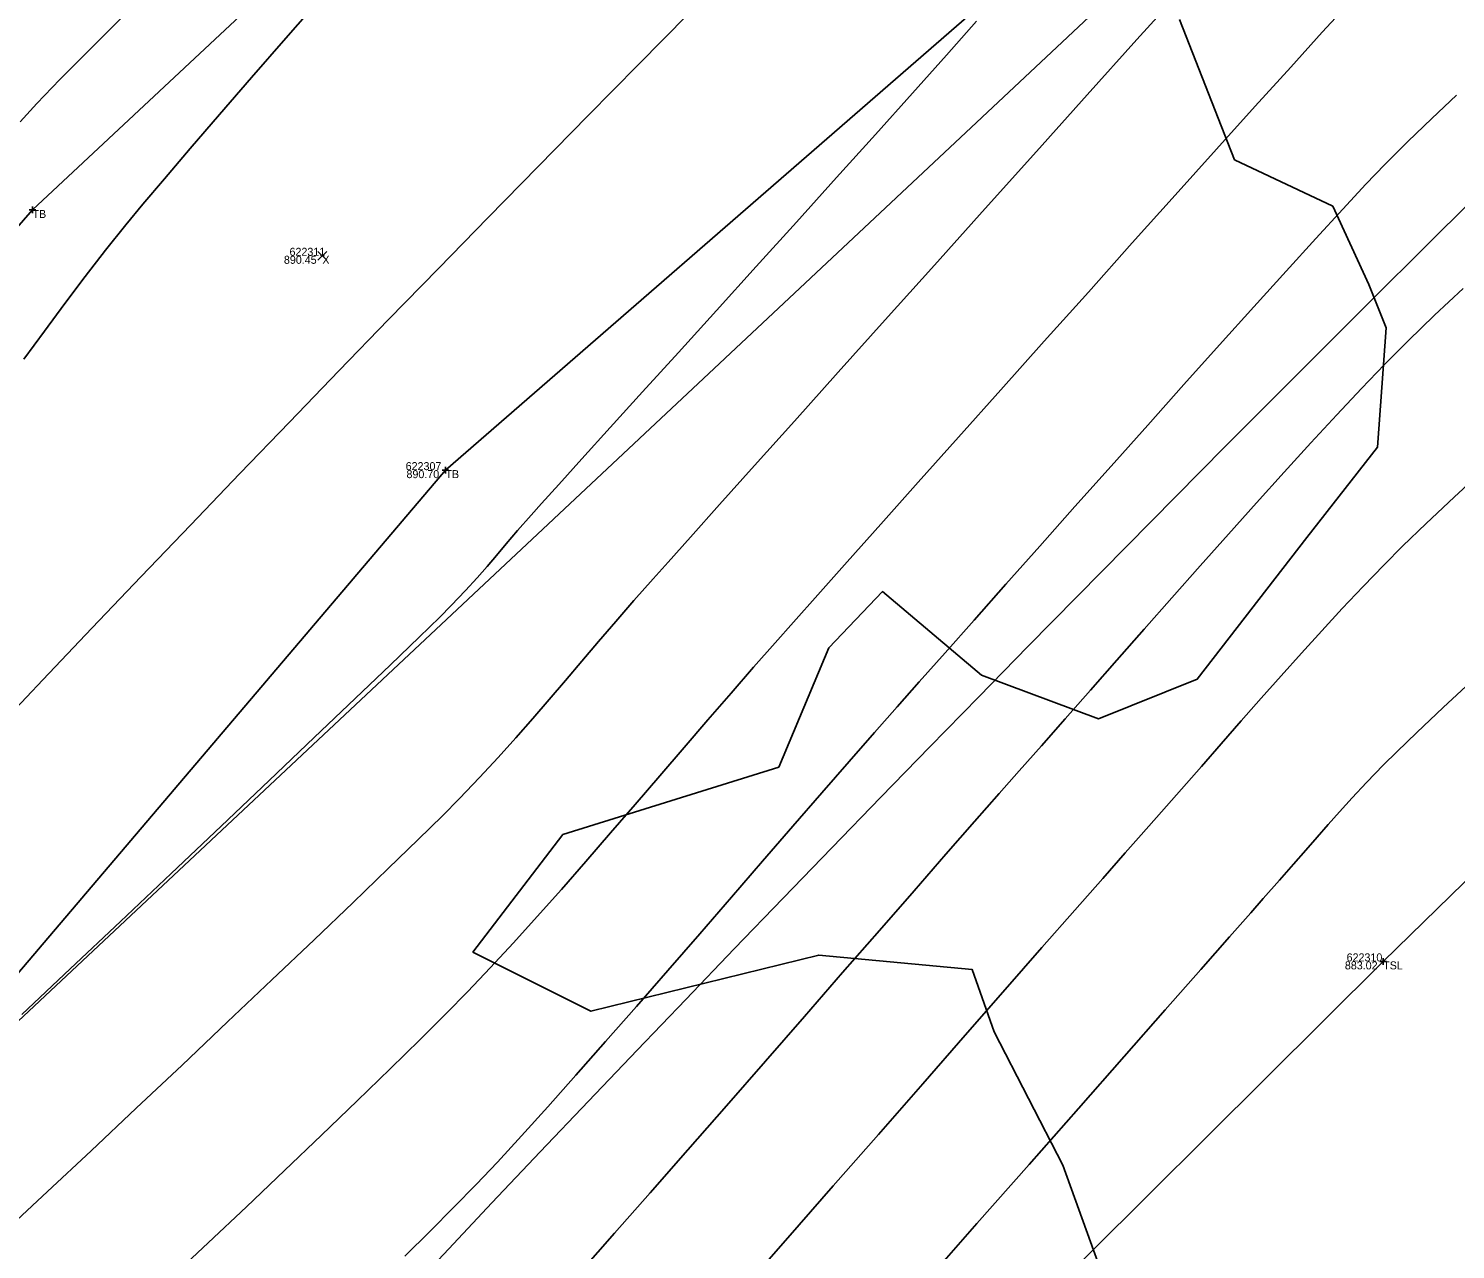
# Model space of a CAD drawing. Extents: x 1957117 to 1971063, y 701601 to 715861.
# Drawn here: x 1964753.7 to 1964816.1, y 708508.8 to 708562.2 of the extents above; entities that cross this region are included whole.
import ezdxf

# ---------------------------------------------------------------- set-up
doc = ezdxf.new("R2010")
doc.units = 0
for name, color, linetype in [('AP_X_Lights', 7, 'Continuous'), ('DT_X_Break_Line', 7, 'Continuous'), ('DT_X_Contour_Major', 7, 'Continuous'), ('DT_X_Contour_Minor', 7, 'Continuous'), ('DT_X_TIN_Hull', 7, 'Continuous'), ('GE_X_CL_20', 7, 'Continuous'), ('PV_P_Drive', 7, 'Continuous'), ('PV_P_Shoulder', 7, 'Continuous'), ('RS_Raster1', 7, 'Continuous'), ('RW_X_Esmt_RR', 7, 'Continuous'), ('RW_X_Fee_RW', 7, 'Continuous'), ('SC_Scratch1', 7, 'Continuous'), ('SC_Shading5', 7, 'Continuous'), ('VG_X_Tree_Line_Rt', 7, 'Continuous')]:
    doc.layers.add(name, color=color, linetype=linetype)

msp = doc.modelspace()

# ---------------------------------------------------------------- linework, layer by layer
at = {"layer": 'AP_X_Lights'}
for p, q in [((1964766.374, 708552.086), (1964766.762, 708552.476)), ((1964766.374, 708552.476), (1964766.762, 708552.086))]:
    msp.add_line(p, q, dxfattribs=at)
at = {"layer": 'DT_X_Break_Line'}
for points in [[(1964459.419, 708166.066), (1964484.47, 708210.071), (1964517.163, 708248.532), (1964551.272, 708286.883), (1964576.637, 708328.512), (1964605.613, 708370.101), (1964635.976, 708409.606), (1964662.807, 708439.954), (1964694.29, 708479.765), (1964724.075, 708520.081), (1964753.89, 708554.285), (1964794.454, 708592.201), (1964843.924, 708634.62), (1964878.394, 708661.199), (1964893.281, 708673.503), (1964913.837, 708697.422), (1964957.262, 708730.313), (1964994.166, 708761.913), (1965030.611, 708787.347)], [(1965041.837, 708774.578), (1965010.271, 708750.665), (1964969.626, 708721.958), (1964924.341, 708685.464), (1964900.18, 708665.667), (1964887.175, 708651.723), (1964860.054, 708620.024), (1964813.093, 708578.67), (1964771.951, 708542.904), (1964742.265, 708507.977), (1964705.969, 708472.325), (1964672.96, 708431.648), (1964649.579, 708399.778), (1964617.533, 708362.045), (1964589.28, 708321.646), (1964558.497, 708282.029), (1964530.137, 708238.87), (1964501.633, 708199.836), (1964472.058, 708159.676)], [(1965050.602, 708752.489), (1965022.418, 708737.957), (1964979.532, 708707.414), (1964946.947, 708671.366), (1964902.088, 708640.345), (1964867.661, 708605.251), (1964845.393, 708553.042), (1964812.967, 708521.412), (1964774.51, 708483.156), (1964735.488, 708448.226), (1964693.701, 708418.355), (1964680.131, 708378.684), (1964649.884, 708340.402), (1964620.274, 708299.709), (1964589.442, 708261.034), (1964557.968, 708221.563), (1964529.012, 708179.196)]]:
    msp.add_lwpolyline(points, dxfattribs=at)
at = {"layer": 'DT_X_Contour_Major'}
for points in [[(1964766.552, 708563.607), (1964764.976, 708561.806), (1964763.472, 708560.079), (1964762.066, 708558.458), (1964760.786, 708556.972), (1964759.658, 708555.653), (1964758.71, 708554.533), (1964757.969, 708553.64), (1964757.08, 708552.529), (1964756.19, 708551.376), (1964755.3, 708550.19), (1964754.409, 708548.98), (1964753.517, 708547.754)], [(1964766.552, 708563.607), (1964764.976, 708561.806), (1964763.472, 708560.079), (1964762.066, 708558.458), (1964760.786, 708556.972), (1964759.658, 708555.653), (1964758.71, 708554.533), (1964757.969, 708553.64), (1964757.08, 708552.529), (1964756.19, 708551.376), (1964755.3, 708550.19), (1964754.409, 708548.98), (1964753.517, 708547.754)], [(1964753.428, 708519.092), (1964755.542, 708521.085), (1964757.734, 708523.156), (1964759.95, 708525.255), (1964762.138, 708527.33), (1964764.245, 708529.332), (1964766.217, 708531.21), (1964768.001, 708532.914), (1964769.545, 708534.393), (1964770.796, 708535.597), (1964771.7, 708536.475), (1964772.205, 708536.977), (1964772.829, 708537.636), (1964773.337, 708538.194), (1964773.772, 708538.693), (1964774.181, 708539.176), (1964774.608, 708539.683), (1964775.099, 708540.258), (1964775.698, 708540.941), (1964776.153, 708541.447), (1964776.907, 708542.28), (1964777.922, 708543.399), (1964779.159, 708544.762), (1964780.578, 708546.326), (1964782.142, 708548.05), (1964783.811, 708549.891), (1964785.546, 708551.808), (1964787.31, 708553.759), (1964789.062, 708555.701), (1964790.765, 708557.593), (1964792.379, 708559.393), (1964793.866, 708561.059), (1964795.187, 708562.549)], [(1964753.428, 708519.092), (1964755.542, 708521.085), (1964757.734, 708523.156), (1964759.95, 708525.255), (1964762.138, 708527.33), (1964764.245, 708529.332), (1964766.217, 708531.21), (1964768.001, 708532.914), (1964769.545, 708534.393), (1964770.796, 708535.597), (1964771.7, 708536.475), (1964772.205, 708536.977), (1964772.829, 708537.636), (1964773.337, 708538.194), (1964773.772, 708538.693), (1964774.181, 708539.176), (1964774.608, 708539.683), (1964775.099, 708540.258), (1964775.698, 708540.941), (1964776.153, 708541.447), (1964776.907, 708542.28), (1964777.922, 708543.399), (1964779.159, 708544.762), (1964780.578, 708546.326), (1964782.142, 708548.05), (1964783.811, 708549.891), (1964785.546, 708551.808), (1964787.31, 708553.759), (1964789.062, 708555.701), (1964790.765, 708557.593), (1964792.379, 708559.393), (1964793.866, 708561.059), (1964795.187, 708562.549)], [(1964817.445, 708542.997), (1964816.066, 708541.716), (1964814.847, 708540.569), (1964813.817, 708539.579), (1964813.005, 708538.767), (1964812.087, 708537.81), (1964811.18, 708536.845), (1964810.283, 708535.873), (1964809.394, 708534.894), (1964808.511, 708533.91), (1964807.634, 708532.921), (1964806.76, 708531.929), (1964805.888, 708530.935), (1964805.017, 708529.94), (1964804.144, 708528.944), (1964803.268, 708527.949), (1964802.387, 708526.956), (1964801.681, 708526.158), (1964800.7, 708525.043), (1964799.477, 708523.649), (1964798.045, 708522.016), (1964796.437, 708520.18), (1964794.687, 708518.181), (1964792.828, 708516.056), (1964790.892, 708513.845), (1964788.912, 708511.586), (1964786.923, 708509.316), (1964784.956, 708507.075)], [(1964817.445, 708542.997), (1964816.066, 708541.716), (1964814.847, 708540.569), (1964813.817, 708539.579), (1964813.005, 708538.767), (1964812.087, 708537.81), (1964811.18, 708536.845), (1964810.283, 708535.873), (1964809.394, 708534.894), (1964808.511, 708533.91), (1964807.634, 708532.921), (1964806.76, 708531.929), (1964805.888, 708530.935), (1964805.017, 708529.94), (1964804.144, 708528.944), (1964803.268, 708527.949), (1964802.387, 708526.956), (1964801.681, 708526.158), (1964800.7, 708525.043), (1964799.477, 708523.649), (1964798.045, 708522.016), (1964796.437, 708520.18), (1964794.687, 708518.181), (1964792.828, 708516.056), (1964790.892, 708513.845), (1964788.912, 708511.586), (1964786.923, 708509.316), (1964784.956, 708507.075)]]:
    msp.add_lwpolyline(points, dxfattribs=at)
at = {"layer": 'DT_X_Contour_Minor'}
for points in [[(1964752.759, 708509.675), (1964754.548, 708511.347), (1964756.451, 708513.13), (1964758.425, 708514.987), (1964760.43, 708516.877), (1964762.423, 708518.762), (1964764.364, 708520.602), (1964766.21, 708522.359), (1964767.92, 708523.995), (1964769.452, 708525.469), (1964770.765, 708526.743), (1964771.817, 708527.778), (1964772.566, 708528.535), (1964773.439, 708529.451), (1964774.256, 708530.335), (1964775.031, 708531.194), (1964775.774, 708532.037), (1964776.496, 708532.872), (1964777.21, 708533.706), (1964777.925, 708534.547), (1964778.654, 708535.403), (1964779.408, 708536.283), (1964780.198, 708537.194), (1964781.036, 708538.144), (1964781.689, 708538.876), (1964782.672, 708539.975), (1964783.946, 708541.397), (1964785.473, 708543.102), (1964787.214, 708545.044), (1964789.131, 708547.183), (1964791.187, 708549.475), (1964793.343, 708551.878), (1964795.56, 708554.348), (1964797.801, 708556.843), (1964800.027, 708559.321), (1964802.2, 708561.739), (1964804.281, 708564.054)], [(1964752.759, 708509.675), (1964754.548, 708511.347), (1964756.451, 708513.13), (1964758.425, 708514.987), (1964760.43, 708516.877), (1964762.423, 708518.762), (1964764.364, 708520.602), (1964766.21, 708522.359), (1964767.92, 708523.995), (1964769.452, 708525.469), (1964770.765, 708526.743), (1964771.817, 708527.778), (1964772.566, 708528.535), (1964773.439, 708529.451), (1964774.256, 708530.335), (1964775.031, 708531.194), (1964775.774, 708532.037), (1964776.496, 708532.872), (1964777.21, 708533.706), (1964777.925, 708534.547), (1964778.654, 708535.403), (1964779.408, 708536.283), (1964780.198, 708537.194), (1964781.036, 708538.144), (1964781.689, 708538.876), (1964782.672, 708539.975), (1964783.946, 708541.397), (1964785.473, 708543.102), (1964787.214, 708545.044), (1964789.131, 708547.183), (1964791.187, 708549.475), (1964793.343, 708551.878), (1964795.56, 708554.348), (1964797.801, 708556.843), (1964800.027, 708559.321), (1964802.2, 708561.739), (1964804.281, 708564.054)], [(1964757.826, 708562.733), (1964756.353, 708561.268), (1964755.091, 708559.993), (1964754.077, 708558.941), (1964753.349, 708558.149)], [(1964757.826, 708562.733), (1964756.353, 708561.268), (1964755.091, 708559.993), (1964754.077, 708558.941), (1964753.349, 708558.149)], [(1964811.476, 708563.339), (1964810.305, 708562.058), (1964808.925, 708560.54), (1964807.372, 708558.822), (1964805.676, 708556.941), (1964803.873, 708554.935), (1964801.994, 708552.841), (1964800.074, 708550.697), (1964798.144, 708548.541), (1964796.239, 708546.41), (1964794.392, 708544.342), (1964792.636, 708542.373), (1964791.003, 708540.543), (1964789.527, 708538.887), (1964788.242, 708537.444), (1964787.179, 708536.251), (1964786.374, 708535.347), (1964785.43, 708534.277), (1964784.447, 708533.15), (1964783.431, 708531.976), (1964782.39, 708530.765), (1964781.33, 708529.53), (1964780.256, 708528.281), (1964779.176, 708527.03), (1964778.097, 708525.787), (1964777.024, 708524.564), (1964775.964, 708523.372), (1964774.924, 708522.222), (1964773.91, 708521.125), (1964772.928, 708520.092), (1964771.984, 708519.13), (1964770.842, 708517.993), (1964769.533, 708516.708), (1964768.088, 708515.305), (1964766.538, 708513.813), (1964764.915, 708512.262), (1964763.248, 708510.679), (1964761.57, 708509.096), (1964759.91, 708507.539)], [(1964811.476, 708563.339), (1964810.305, 708562.058), (1964808.925, 708560.54), (1964807.372, 708558.822), (1964805.676, 708556.941), (1964803.873, 708554.935), (1964801.994, 708552.841), (1964800.074, 708550.697), (1964798.144, 708548.541), (1964796.239, 708546.41), (1964794.392, 708544.342), (1964792.636, 708542.373), (1964791.003, 708540.543), (1964789.527, 708538.887), (1964788.242, 708537.444), (1964787.179, 708536.251), (1964786.374, 708535.347), (1964785.43, 708534.277), (1964784.447, 708533.15), (1964783.431, 708531.976), (1964782.39, 708530.765), (1964781.33, 708529.53), (1964780.256, 708528.281), (1964779.176, 708527.03), (1964778.097, 708525.787), (1964777.024, 708524.564), (1964775.964, 708523.372), (1964774.924, 708522.222), (1964773.91, 708521.125), (1964772.928, 708520.092), (1964771.984, 708519.13), (1964770.842, 708517.993), (1964769.533, 708516.708), (1964768.088, 708515.305), (1964766.538, 708513.813), (1964764.915, 708512.262), (1964763.248, 708510.679), (1964761.57, 708509.096), (1964759.91, 708507.539)], [(1964816.178, 708559.302), (1964815.095, 708558.294), (1964814.047, 708557.287), (1964813.044, 708556.28), (1964812.211, 708555.408), (1964811.197, 708554.32), (1964810.025, 708553.045), (1964808.72, 708551.613), (1964807.306, 708550.051), (1964805.81, 708548.388), (1964804.255, 708546.654), (1964802.667, 708544.876), (1964801.069, 708543.084), (1964799.487, 708541.306), (1964797.945, 708539.572), (1964796.469, 708537.909), (1964795.083, 708536.347), (1964793.811, 708534.913), (1964792.679, 708533.638), (1964791.712, 708532.55), (1964790.716, 708531.424), (1964789.612, 708530.163), (1964788.417, 708528.79), (1964787.148, 708527.327), (1964785.823, 708525.796), (1964784.459, 708524.219), (1964783.073, 708522.619), (1964781.683, 708521.018), (1964780.306, 708519.438), (1964778.96, 708517.902), (1964777.661, 708516.431), (1964776.427, 708515.048), (1964775.276, 708513.776), (1964774.224, 708512.635), (1964773.29, 708511.65), (1964772.319, 708510.654), (1964771.279, 708509.604), (1964770.179, 708508.511)], [(1964816.178, 708559.302), (1964815.095, 708558.294), (1964814.047, 708557.287), (1964813.044, 708556.28), (1964812.211, 708555.408), (1964811.197, 708554.32), (1964810.025, 708553.045), (1964808.72, 708551.613), (1964807.306, 708550.051), (1964805.81, 708548.388), (1964804.255, 708546.654), (1964802.667, 708544.876), (1964801.069, 708543.084), (1964799.487, 708541.306), (1964797.945, 708539.572), (1964796.469, 708537.909), (1964795.083, 708536.347), (1964793.811, 708534.913), (1964792.679, 708533.638), (1964791.712, 708532.55), (1964790.716, 708531.424), (1964789.612, 708530.163), (1964788.417, 708528.79), (1964787.148, 708527.327), (1964785.823, 708525.796), (1964784.459, 708524.219), (1964783.073, 708522.619), (1964781.683, 708521.018), (1964780.306, 708519.438), (1964778.96, 708517.902), (1964777.661, 708516.431), (1964776.427, 708515.048), (1964775.276, 708513.776), (1964774.224, 708512.635), (1964773.29, 708511.65), (1964772.319, 708510.654), (1964771.279, 708509.604), (1964770.179, 708508.511)], [(1964816.46, 708550.854), (1964815.213, 708549.679), (1964814.061, 708548.565), (1964813.024, 708547.524), (1964812.015, 708546.47), (1964810.938, 708545.323), (1964809.807, 708544.098), (1964808.631, 708542.808), (1964807.424, 708541.471), (1964806.197, 708540.1), (1964804.961, 708538.711), (1964803.728, 708537.319), (1964802.51, 708535.94), (1964801.318, 708534.587), (1964800.165, 708533.277), (1964799.061, 708532.025), (1964798.019, 708530.845), (1964797.05, 708529.753), (1964796.174, 708528.764), (1964795.097, 708527.538), (1964793.846, 708526.107), (1964792.448, 708524.506), (1964790.931, 708522.766), (1964789.324, 708520.922), (1964787.655, 708519.006), (1964785.951, 708517.052), (1964784.239, 708515.093), (1964782.549, 708513.161), (1964780.908, 708511.291), (1964779.344, 708509.515), (1964777.884, 708507.866)], [(1964816.46, 708550.854), (1964815.213, 708549.679), (1964814.061, 708548.565), (1964813.024, 708547.524), (1964812.015, 708546.47), (1964810.938, 708545.323), (1964809.807, 708544.098), (1964808.631, 708542.808), (1964807.424, 708541.471), (1964806.197, 708540.1), (1964804.961, 708538.711), (1964803.728, 708537.319), (1964802.51, 708535.94), (1964801.318, 708534.587), (1964800.165, 708533.277), (1964799.061, 708532.025), (1964798.019, 708530.845), (1964797.05, 708529.753), (1964796.174, 708528.764), (1964795.097, 708527.538), (1964793.846, 708526.107), (1964792.448, 708524.506), (1964790.931, 708522.766), (1964789.324, 708520.922), (1964787.655, 708519.006), (1964785.951, 708517.052), (1964784.239, 708515.093), (1964782.549, 708513.161), (1964780.908, 708511.291), (1964779.344, 708509.515), (1964777.884, 708507.866)], [(1964816.992, 708533.819), (1964815.598, 708532.514), (1964814.442, 708531.423), (1964813.559, 708530.578), (1964812.986, 708530.011), (1964812.241, 708529.236), (1964811.609, 708528.563), (1964811.057, 708527.96), (1964810.556, 708527.399), (1964810.074, 708526.848), (1964809.581, 708526.279), (1964809.046, 708525.661), (1964808.437, 708524.964), (1964807.725, 708524.159), (1964807.174, 708523.537), (1964806.247, 708522.486), (1964804.987, 708521.057), (1964803.437, 708519.297), (1964801.641, 708517.256), (1964799.64, 708514.983), (1964797.479, 708512.528), (1964795.2, 708509.938), (1964792.847, 708507.265)], [(1964816.992, 708533.819), (1964815.598, 708532.514), (1964814.442, 708531.423), (1964813.559, 708530.578), (1964812.986, 708530.011), (1964812.241, 708529.236), (1964811.609, 708528.563), (1964811.057, 708527.96), (1964810.556, 708527.399), (1964810.074, 708526.848), (1964809.581, 708526.279), (1964809.046, 708525.661), (1964808.437, 708524.964), (1964807.725, 708524.159), (1964807.174, 708523.537), (1964806.247, 708522.486), (1964804.987, 708521.057), (1964803.437, 708519.297), (1964801.641, 708517.256), (1964799.64, 708514.983), (1964797.479, 708512.528), (1964795.2, 708509.938), (1964792.847, 708507.265)]]:
    msp.add_lwpolyline(points, dxfattribs=at)
at = {"layer": 'DT_X_TIN_Hull'}
msp.add_lwpolyline([(1964536.348, 708175.363), (1964564.579, 708216.242), (1964595.189, 708257.308), (1964625.766, 708297.107), (1964655.588, 708336.552), (1964686.979, 708377.083), (1964740.021, 708446.13), (1964774.51, 708483.156), (1964812.967, 708521.412), (1964845.393, 708553.042), (1964881.436, 708597.401), (1964917.009, 708618.529), (1964955.834, 708656.519), (1965000.391, 708688.781), (1965035.96, 708720.883), (1965107.668, 708767.232), (1965152.31, 708796.963), (1965192.253, 708823.809)], dxfattribs=at)
at = {"layer": 'GE_X_CL_20'}
msp.add_arc((1966139.697, 707219.062), 1909.859, 120.84471, 144.852303, dxfattribs=at)
at = {"layer": 'PV_P_Drive'}
for p, q in [((1964753.744, 708554.285), (1964754.036, 708554.285)), ((1964753.89, 708554.431), (1964753.89, 708554.139)), ((1964753.89, 708554.285), (1964753.89, 708554.285)), ((1964771.805, 708542.904), (1964772.097, 708542.904)), ((1964771.951, 708543.05), (1964771.951, 708542.758)), ((1964771.951, 708542.904), (1964771.951, 708542.904)), ((1964812.967, 708521.558), (1964812.967, 708521.266)), ((1964812.821, 708521.412), (1964813.113, 708521.412)), ((1964812.967, 708521.412), (1964812.967, 708521.412))]:
    msp.add_line(p, q, dxfattribs=at)
at = {"layer": 'RW_X_Esmt_RR'}
for centre, radius, start, end in [((1966120.586, 707244.515), 1904.605, 120.74585, 145.147416), ((1966139.697, 707219.062), 1879.859, 120.84471, 144.852303), ((1966139.697, 707219.062), 1939.859, 124.097571, 144.852303)]:
    msp.add_arc(centre, radius, start, end, dxfattribs=at)
at = {"layer": 'RW_X_Fee_RW'}
msp.add_lwpolyline([(1963881.046, 707276.431), (1964172.578, 707701.964), (1964668.324, 708419.582), (1964735.207, 708501.875), (1964966.496, 708718.802), (1965107.468, 708816.338), (1965585.552, 709094.216), (1966091.861, 709326.705), (1966247.281, 709386.816), (1966633.174, 709551.737), (1966943.202, 709670.565), (1967172.032, 709812.662), (1967935.697, 710373.174), (1968346.714, 710683.963), (1968484.345, 710796.182), (1968743.632, 711067.038), (1968903.937, 711275.819), (1969041.222, 711501.316), (1969638.166, 712572.015), (1970019.077, 713196.718)], dxfattribs=at)
at = {"layer": 'SC_Shading5'}
for points in [[(1963589.678, 706586.994), (1963626.625, 706689.548), (1963651.76, 706746.832), (1963668.09, 706778.596), (1963682.768, 706805.402), (1963734.424, 706911.594), (1963826.849, 707116.717), (1963877.258, 707215.645), (1963964.981, 707354.472), (1964070.526, 707509.355), (1964132.574, 707601.994), (1964163.9, 707642.169), (1964191.2, 707685.167), (1964278.98, 707807.131), (1964326.11, 707874.364), (1964396.427, 707968.962), (1964508.519, 708133.679), (1964655.588, 708336.552), (1964745.319, 708429.172), (1964840.327, 708522.317), (1964988.178, 708660.245), (1965089.796, 708739.041), (1965251.743, 708835.216), (1965415.807, 708922.048), (1965866.2, 709149.38), (1966173.543, 709294.131), (1966283.627, 709338.196), (1966534.003, 709419.214), (1966689.084, 709471.266), (1967008.468, 709641.817), (1967166.677, 709750.124), (1967422.113, 709931.083), (1967818.707, 710198.831), (1968187.021, 710459.852), (1968360.589, 710592.493), (1968496.543, 710707.847), (1968606.427, 710809.378), (1968733.391, 710937.091), (1968807.28, 711025.4), (1968843.008, 711077.094), (1968863.233, 711106.099), (1968909.747, 711171.311), (1968974.133, 711279.559), (1969130.932, 711546.915), (1969247.433, 711744.686), (1969402.714, 712016.424), (1969505.287, 712191.789), (1969666.311, 712460.805), (1969771.586, 712639.896), (1969880.058, 712820.917), (1969964.994, 712955.706), (1969990.005, 713000.084), (1970030.065, 713068.479)], [(1963609.915, 706579.703), (1963646.615, 706681.572), (1963671.193, 706737.585), (1963687.092, 706768.511), (1963701.884, 706795.526), (1963753.906, 706902.469), (1963846.249, 707107.41), (1963895.973, 707204.994), (1963982.966, 707342.667), (1964088.35, 707497.312), (1964150.015, 707589.379), (1964181.502, 707629.761), (1964209.024, 707673.109), (1964296.517, 707794.674), (1964343.552, 707861.772), (1964413.958, 707956.489), (1964526.123, 708121.313), (1964672.104, 708322.686), (1964760.576, 708414.006), (1964855.195, 708506.77), (1965002.134, 708643.847), (1965101.925, 708721.226), (1965262.272, 708816.451), (1965425.685, 708902.939), (1965875.63, 709130.044), (1966182.13, 709274.398), (1966290.944, 709317.954), (1966540.737, 709398.785), (1966697.632, 709451.445), (1967019.644, 709623.399), (1967178.971, 709732.471), (1967434.35, 709913.39), (1967830.945, 710181.14), (1968199.774, 710442.525), (1968374.086, 710575.735), (1968510.806, 710691.739), (1968621.36, 710793.889), (1968749.296, 710922.58), (1968824.413, 711012.355), (1968860.678, 711064.827), (1968880.812, 711093.701), (1968927.778, 711159.547), (1968992.655, 711268.62), (1969149.476, 711536.015), (1969266.039, 711733.891), (1969421.336, 712005.657), (1969523.8, 712180.835), (1969684.812, 712449.831), (1969790.084, 712628.917), (1969898.385, 712809.653), (1969983.474, 712944.685), (1970008.657, 712989.367), (1970048.626, 713057.607)]]:
    msp.add_spline(points, degree=3, dxfattribs=at)
at = {"layer": 'VG_X_Tree_Line_Rt'}
msp.add_lwpolyline([(1964802.075, 708503.852), (1964798.959, 708512.491), (1964795.959, 708518.337), (1964794.997, 708521.057), (1964788.277, 708521.689), (1964778.314, 708519.233), (1964773.155, 708521.821), (1964777.088, 708526.97), (1964786.528, 708529.913), (1964788.72, 708535.123), (1964791.068, 708537.594), (1964795.397, 708533.941), (1964800.519, 708532.031), (1964804.834, 708533.757), (1964809.629, 708539.961), (1964812.721, 708543.915), (1964813.096, 708549.134), (1964812.339, 708551.025), (1964810.763, 708554.459), (1964806.47, 708556.486), (1964804.059, 708562.612)], dxfattribs=at)

# ---------------------------------------------------------------- texts
at = {"layer": 'PV_P_Shoulder'}
for s, p in [('890.45', (1964764.887, 708551.931)), ('890.70', (1964770.248, 708542.554)), ('883.02', (1964811.292, 708521.062))]:
    msp.add_text(s, height=0.35, dxfattribs=at).set_placement(p)
at = {"layer": 'RS_Raster1'}
for s, p in [('622311', (1964765.132, 708552.281)), ('622307', (1964770.212, 708542.904)), ('622310', (1964811.369, 708521.412))]:
    msp.add_text(s, height=0.35, dxfattribs=at).set_placement(p)
at = {"layer": 'SC_Scratch1'}
for s, p in [('TB', (1964753.89, 708553.935)), ('X', (1964766.568, 708551.931)), ('TB', (1964771.951, 708542.554)), ('TSL', (1964812.967, 708521.062))]:
    msp.add_text(s, height=0.35, dxfattribs=at).set_placement(p)

doc.saveas('drawing.dxf')
